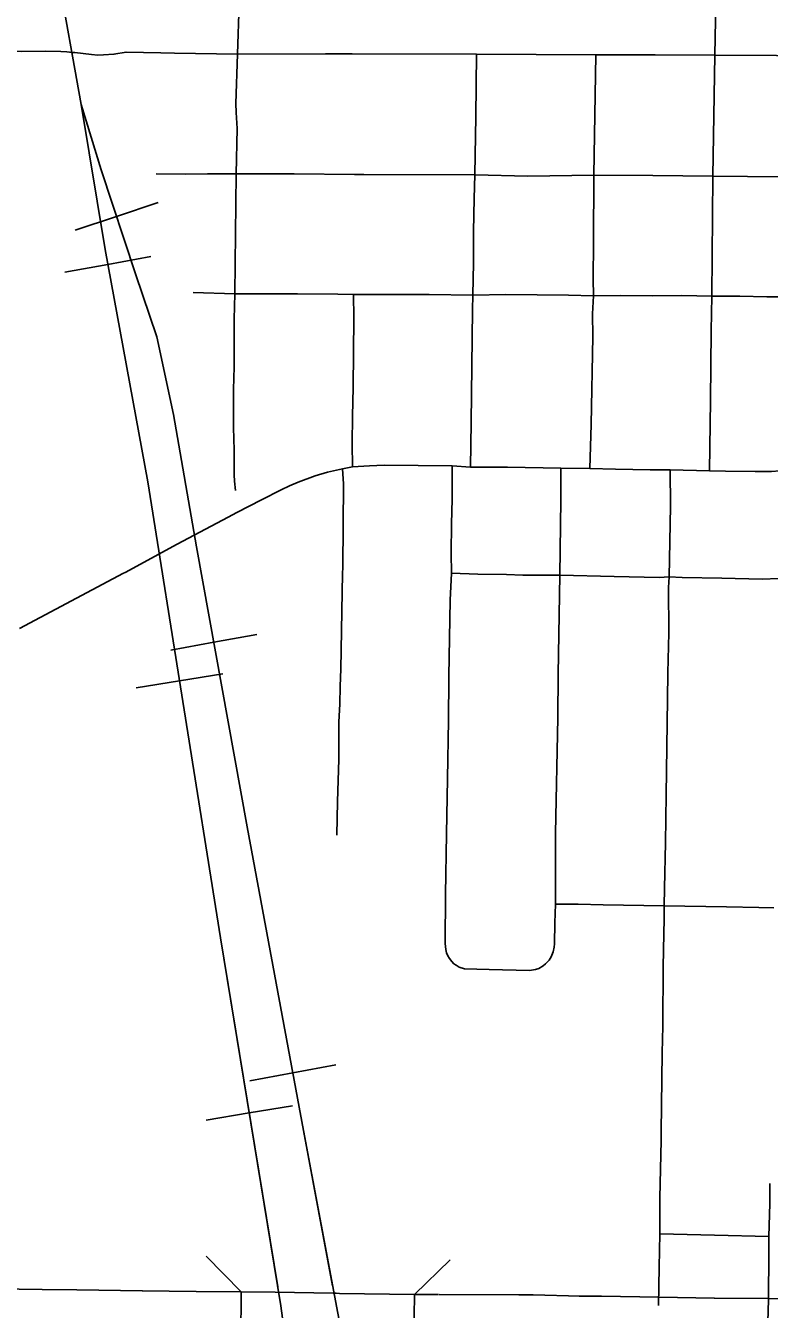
# Model space of a CAD drawing. Extents: x -19 to 366, y -4 to 359.
# Drawn here: x 153.368 to 153.792, y 189.879 to 190.612 of the extents above; entities that cross this region are included whole.
import ezdxf

# ---------------------------------------------------------------- set-up
doc = ezdxf.new("R2010")
doc.units = 0
for name, color, linetype in [('Level 15', 7, 'Continuous'), ('Level 33', 7, 'Continuous'), ('Level 37', 7, 'Continuous'), ('Level 40', 7, 'Continuous'), ('Level 60', 7, 'Continuous')]:
    doc.layers.add(name, color=color, linetype=linetype)

msp = doc.modelspace()

# ---------------------------------------------------------------- linework, layer by layer
at = {"layer": 'Level 15'}
for p, q in [((153.43403, 189.8895), (153.43419, 189.8895)), ((153.49013, 189.84161), (153.49059, 189.88896)), ((153.58893, 189.84014), (153.58958, 189.88749)), ((153.59636, 189.88739), (153.6033, 189.88744)), ((153.60364, 189.88744), (153.64985, 189.88715)), ((153.64919, 189.88715), (153.65606, 189.8873)), ((153.65606, 189.8873), (153.65727, 189.88729)), ((153.65727, 189.88729), (153.68427, 189.88649)), ((153.68368, 189.8865), (153.69611, 189.88644)), ((153.69634, 189.88644), (153.7291, 189.88598)), ((153.7292, 189.88598), (153.761, 189.8854)), ((153.76077, 189.8854), (153.79147, 189.88515)), ((153.79154, 189.88514), (153.82279, 189.88479))]:
    msp.add_line(p, q, dxfattribs=at)
for points in [[(153.43419, 189.8895), (153.39681, 189.89011), (153.37687, 189.89028), (153.36389, 189.8904), (153.34997, 189.89069), (153.33295, 189.8907), (153.30958, 189.89106), (153.28832, 189.89174)], [(153.49059, 189.88896), (153.46488, 189.88921), (153.43403, 189.8895)], [(153.58958, 189.88749), (153.54673, 189.88808), (153.54493, 189.88811), (153.54304, 189.88815), (153.50995, 189.88877), (153.49059, 189.88896)], [(153.58958, 189.88749), (153.59688, 189.88739)]]:
    msp.add_lwpolyline(points, dxfattribs=at)
at = {"layer": 'Level 33'}
for points in [[(153.76323, 190.7322), (153.76223, 190.66178), (153.76187, 190.63508), (153.76105, 190.59508)], [(153.48921, 190.66565), (153.48944, 190.62458), (153.48855, 190.59581)], [(153.48855, 190.59581), (153.45256, 190.59626), (153.44479, 190.59645), (153.42483, 190.59693), (153.41788, 190.59566), (153.41205, 190.59526), (153.40875, 190.59521), (153.4051, 190.5955), (153.3955, 190.5966), (153.39405, 190.59677), (153.39108, 190.59711), (153.38762, 190.59724), (153.37892, 190.59746), (153.36504, 190.59733), (153.3276, 190.59803), (153.30244, 190.59911)], [(153.48855, 190.59581), (153.48752, 190.56762), (153.4878, 190.56237)], [(153.62502, 190.59568), (153.55394, 190.59593), (153.53882, 190.59598), (153.48855, 190.59581)], [(153.62502, 190.59568), (153.62454, 190.56006)], [(153.69309, 190.59539), (153.62502, 190.59568)], [(153.69309, 190.59539), (153.69202, 190.52659)], [(153.72703, 190.59527), (153.69309, 190.59539)], [(153.76105, 190.59508), (153.72703, 190.59527)], [(153.76105, 190.59508), (153.75996, 190.52611)], [(153.83122, 190.59442), (153.79627, 190.59496), (153.76105, 190.59508)], [(153.4878, 190.56237), (153.48826, 190.55328), (153.48775, 190.52737)], [(153.62454, 190.56006), (153.62409, 190.52678)], [(153.48775, 190.52737), (153.47127, 190.52746), (153.45853, 190.52725), (153.44209, 190.52743)], [(153.48775, 190.52737), (153.48706, 190.45883)], [(153.62409, 190.52678), (153.56066, 190.52695), (153.55524, 190.52696), (153.52082, 190.52736), (153.48775, 190.52737)], [(153.62409, 190.52678), (153.62369, 190.5133), (153.62336, 190.49444), (153.6233, 190.47664), (153.62288, 190.45817)], [(153.69202, 190.52659), (153.65431, 190.52612), (153.62409, 190.52678)], [(153.69202, 190.52659), (153.6919, 190.488), (153.69166, 190.46737), (153.69184, 190.45763)], [(153.72568, 190.52642), (153.69202, 190.52659)], [(153.75996, 190.52611), (153.72568, 190.52642)], [(153.75996, 190.52611), (153.75941, 190.45746)], [(153.79953, 190.52573), (153.75996, 190.52611)], [(153.48706, 190.45883), (153.46321, 190.45968)], [(153.48706, 190.45883), (153.48651, 190.44448), (153.4865, 190.4172), (153.4862, 190.40426), (153.48623, 190.39157), (153.48626, 190.38255), (153.4866, 190.36949), (153.48657, 190.35555), (153.48677, 190.3518), (153.48736, 190.34649)], [(153.52268, 190.45878), (153.50882, 190.45894), (153.48706, 190.45883)], [(153.55478, 190.45844), (153.54582, 190.45869), (153.52268, 190.45878)], [(153.55478, 190.45844), (153.55496, 190.44513), (153.55459, 190.40533), (153.55413, 190.38906), (153.55398, 190.37348), (153.55422, 190.35999)], [(153.62288, 190.45817), (153.59791, 190.4584), (153.55478, 190.45844)], [(153.62288, 190.45817), (153.62266, 190.44973), (153.62195, 190.38534), (153.62148, 190.35993)], [(153.69184, 190.45763), (153.67745, 190.45807), (153.6417, 190.45841), (153.62288, 190.45817)], [(153.69184, 190.45763), (153.69129, 190.44748), (153.69134, 190.43453), (153.6905, 190.38433), (153.68969, 190.35905)], [(153.72534, 190.45774), (153.70734, 190.45782), (153.69184, 190.45763)], [(153.75941, 190.45746), (153.7422, 190.45784), (153.72534, 190.45774)], [(153.75941, 190.45746), (153.75896, 190.43773), (153.75866, 190.39791), (153.75808, 190.35783)], [(153.79819, 190.45706), (153.79087, 190.45707), (153.77535, 190.45745), (153.75941, 190.45746)], [(153.5485, 190.35885), (153.53984, 190.35698), (153.53291, 190.35501), (153.52322, 190.3513), (153.51823, 190.34916), (153.51349, 190.3469), (153.50227, 190.34131), (153.48818, 190.33404), (153.48308, 190.33129), (153.45405, 190.31588), (153.42425, 190.29967), (153.42345, 190.29927), (153.41734, 190.29614), (153.36405, 190.26769)], [(153.5485, 190.35885), (153.54897, 190.35029), (153.54856, 190.30278), (153.54854, 190.2989), (153.54821, 190.28849), (153.54746, 190.24455), (153.54719, 190.23473), (153.5469, 190.22447), (153.54644, 190.21452), (153.54628, 190.19292), (153.54555, 190.1689), (153.54521, 190.14968)], [(153.55422, 190.35999), (153.5485, 190.35885)], [(153.61114, 190.36055), (153.57223, 190.361), (153.56388, 190.3607), (153.55422, 190.35999)], [(153.61114, 190.36055), (153.61111, 190.34169), (153.61075, 190.32743), (153.61059, 190.31069), (153.61062, 190.29926)], [(153.62148, 190.35993), (153.61114, 190.36055)], [(153.64273, 190.35985), (153.62148, 190.35993)], [(153.67322, 190.3593), (153.64273, 190.35985)], [(153.67322, 190.3593), (153.67318, 190.3411), (153.67261, 190.29822)], [(153.68969, 190.35905), (153.67322, 190.3593)], [(153.72422, 190.35835), (153.70436, 190.35878), (153.68969, 190.35905)], [(153.73568, 190.35834), (153.72422, 190.35835)], [(153.73568, 190.35834), (153.73576, 190.33757), (153.735, 190.2972)], [(153.75808, 190.35783), (153.73568, 190.35834)], [(153.76713, 190.35766), (153.75808, 190.35783)], [(153.79829, 190.35776), (153.7934, 190.35749), (153.78417, 190.35739), (153.76713, 190.35766)], [(153.61062, 190.29926), (153.61002, 190.28395), (153.6092, 190.24059), (153.60918, 190.23916), (153.60892, 190.2154), (153.60836, 190.1818), (153.60782, 190.15048), (153.60737, 190.11576), (153.60702, 190.08784), (153.60738, 190.08446), (153.60791, 190.08255), (153.60868, 190.08078), (153.6095, 190.07938), (153.61091, 190.0775), (153.61205, 190.07632), (153.61329, 190.07542), (153.61505, 190.07443), (153.61811, 190.07343), (153.63226, 190.07308)], [(153.64217, 190.29853), (153.62575, 190.2988), (153.61062, 190.29926)], [(153.67261, 190.29822), (153.65153, 190.29829), (153.64217, 190.29853)], [(153.67261, 190.29822), (153.67162, 190.24168), (153.67145, 190.21673), (153.6702, 190.15088), (153.6702, 190.11036)], [(153.70359, 190.29736), (153.67261, 190.29822)], [(153.735, 190.2972), (153.7293, 190.29693), (153.70359, 190.29736)], [(153.735, 190.2972), (153.73471, 190.29119), (153.73475, 190.26531), (153.73429, 190.24237), (153.73401, 190.2274), (153.73325, 190.17277), (153.73286, 190.14527), (153.73243, 190.11948), (153.73209, 190.10932)], [(153.76503, 190.29643), (153.74238, 190.29681), (153.735, 190.2972)], [(153.79751, 190.29621), (153.78814, 190.29595), (153.76503, 190.29643)], [(153.6702, 190.11036), (153.66969, 190.09962), (153.66946, 190.08759), (153.66928, 190.08578), (153.66869, 190.08314), (153.66769, 190.08026), (153.66652, 190.07828), (153.66442, 190.07626), (153.66308, 190.07506), (153.66066, 190.07356), (153.65874, 190.07298), (153.65532, 190.0725), (153.63226, 190.07308)], [(153.73209, 190.10932), (153.69728, 190.10995), (153.68313, 190.11035), (153.6702, 190.11036)], [(153.73209, 190.10932), (153.73216, 190.10214), (153.73175, 190.08429), (153.73163, 190.0742), (153.73152, 190.06509), (153.73145, 190.05089), (153.7314, 190.04067), (153.731, 190.02537), (153.73048, 189.98026), (153.73041, 189.97535), (153.72973, 189.94253), (153.72973, 189.92197)], [(153.79479, 190.1083), (153.78624, 190.10837), (153.76768, 190.10889), (153.73209, 190.10932)], [(153.79244, 189.95071), (153.79242, 189.93941), (153.79188, 189.92052)], [(153.72973, 189.92197), (153.72938, 189.90297), (153.72894, 189.88106)], [(153.76083, 189.92132), (153.72973, 189.92197)], [(153.79188, 189.92052), (153.76083, 189.92132)], [(153.79188, 189.92052), (153.79201, 189.91116), (153.79168, 189.88435), (153.79132, 189.87183), (153.79127, 189.86147)]]:
    msp.add_lwpolyline(points, dxfattribs=at)
at = {"layer": 'Level 37'}
for points in [[(153.47069, 189.90924), (153.49059, 189.88896)], [(153.58958, 189.88749), (153.60995, 189.90729)]]:
    msp.add_lwpolyline(points, dxfattribs=at)
at = {"layer": 'Level 40'}
for p, q in [((153.41946, 190.50311), (153.44319, 190.51097)), ((153.41946, 190.50311), (153.39572, 190.49525)), ((153.38991, 190.47116), (153.4145, 190.47566)), ((153.43909, 190.48016), (153.4145, 190.47566)), ((153.47501, 190.25988), (153.49961, 190.26433)), ((153.47501, 190.25988), (153.45041, 190.25543)), ((153.45535, 190.23789), (153.48004, 190.24183)), ((153.45535, 190.23789), (153.43067, 190.23395)), ((153.52003, 190.01397), (153.49545, 190.00943)), ((153.52003, 190.01397), (153.54461, 190.01851)), ((153.49522, 189.99109), (153.51989, 189.99514)), ((153.49522, 189.99109), (153.47055, 189.98704))]:
    msp.add_line(p, q, dxfattribs=at)
for points in [[(153.49811, 191.09096), (153.49661, 191.08727), (153.44352, 190.95035), (153.4174, 190.88543), (153.40392, 190.84833), (153.39549, 190.82079), (153.39044, 190.79907), (153.38623, 190.77405), (153.38314, 190.74511), (153.38145, 190.7215), (153.38173, 190.68294), (153.38567, 190.64247), (153.39915, 190.56701), (153.41067, 190.52963), (153.43033, 190.47028), (153.44241, 190.4343), (153.45196, 190.3899), (153.46516, 190.3143), (153.4941, 190.15439), (153.52612, 189.98099), (153.54282, 189.89239)], [(153.38567, 190.64247), (153.39915, 190.56701), (153.41067, 190.52963), (153.43033, 190.47028), (153.44241, 190.4343), (153.45196, 190.3899), (153.46516, 190.3143), (153.4941, 190.15439), (153.52612, 189.98099), (153.55589, 189.82304)], [(153.39915, 190.56701), (153.41293, 190.48425), (153.4372, 190.3515), (153.4788, 190.09116), (153.51151, 189.89184)], [(153.41293, 190.48425), (153.4372, 190.3515), (153.4788, 190.09116), (153.51331, 189.88085), (153.51641, 189.85694), (153.51862, 189.83392), (153.51951, 189.81355), (153.51862, 189.79274), (153.51597, 189.76662), (153.51243, 189.74493), (153.50623, 189.71615), (153.4934, 189.67586), (153.47968, 189.63911), (153.46552, 189.61033), (153.45048, 189.58642), (153.43499, 189.56295), (153.41508, 189.5355), (153.37525, 189.48547), (153.31773, 189.41419)]]:
    msp.add_lwpolyline(points, dxfattribs=at)
at = {"layer": 'Level 60'}
for points in [[(156.50946, 189.3937), (156.44759, 191.65634), (156.2114, 200.27623), (155.97446, 208.89626), (155.73678, 217.51643), (155.49836, 226.13674), (155.2592, 234.75719), (155.01929, 243.37778), (154.77865, 251.9985), (154.53727, 260.61937), (154.29515, 269.24038), (154.0523, 277.86152), (153.80871, 286.48281), (153.56438, 295.10424), (153.31933, 303.72581), (153.07354, 312.34752), (152.82702, 320.96938), (152.57978, 329.59137), (152.3318, 338.21351), (152.0831, 346.83579)], [(154.11585, 1.87092), (153.9063, 10.48743), (153.69602, 19.10409), (153.48501, 27.72087), (153.27327, 36.3378), (153.0608, 44.95486), (152.84759, 53.57206), (152.63366, 62.1894), (152.419, 70.80688), (152.20362, 79.42449), (151.98751, 88.04225), (151.77068, 96.66014), (151.55312, 105.27817), (151.33484, 113.89634), (151.11584, 122.51465), (150.89612, 131.13311), (150.67568, 139.7517), (150.45452, 148.37043), (150.23264, 156.98931), (150.01005, 165.60832), (149.78674, 174.22748), (149.56272, 182.84677), (149.33799, 191.46621), (149.11254, 200.0858), (148.88638, 208.70552), (148.65952, 217.32539), (148.43194, 225.9454), (148.20366, 234.56555), (147.97466, 243.18584), (147.74497, 251.80628), (147.51457, 260.42687), (147.28346, 269.04759), (147.05165, 277.66846), (146.81914, 286.28948), (146.58593, 294.91064), (146.35202, 303.53194), (146.11742, 312.15339), (145.88211, 320.77499), (145.64611, 329.39673), (145.40941, 338.01861), (145.17202, 346.64065)], [(0, 189.51617), (7.11214, 189.52059), (14.22427, 189.53386), (21.33637, 189.55597), (28.44845, 189.58693), (35.56048, 189.62672), (42.67245, 189.67537), (49.78436, 189.73285), (56.89619, 189.79918), (64.00793, 189.87436), (71.11958, 189.95838), (78.23111, 190.05124), (85.34253, 190.15294), (92.45381, 190.26349), (99.56495, 190.38288), (106.67593, 190.51112), (113.78675, 190.6482), (120.89739, 190.79412), (128.00785, 190.94888), (135.11811, 191.11248), (142.22816, 191.28493), (149.33799, 191.46621), (156.44759, 191.65634), (163.55694, 191.85531), (170.66605, 192.06312), (177.77489, 192.27977), (184.88345, 192.50526), (191.99173, 192.73959), (199.09971, 192.98276), (206.20739, 193.23477), (213.31474, 193.49561), (220.42177, 193.7653), (227.52845, 194.04382), (234.63479, 194.33118), (241.74076, 194.62738), (248.84635, 194.93241), (255.95157, 195.24628), (263.05638, 195.56898), (270.16079, 195.90052), (277.26478, 196.24089), (284.36834, 196.5901), (291.47147, 196.94814), (298.57414, 197.31501), (305.67635, 197.69072), (312.77809, 198.07525), (319.87934, 198.46862), (326.9801, 198.87082), (334.08035, 199.28185), (341.18009, 199.7017)], [(0, 180.89994), (7.12284, 180.90436), (14.24566, 180.9176), (21.36847, 180.93968), (28.49124, 180.97058), (35.61397, 181.01031), (42.73664, 181.05888), (49.85925, 181.11627), (56.98178, 181.18249), (64.10422, 181.25754), (71.22656, 181.34142), (78.3488, 181.43413), (85.47091, 181.53567), (92.5929, 181.64603), (99.71474, 181.76523), (106.83643, 181.89325), (113.95795, 182.0301), (121.0793, 182.17578), (128.20046, 182.33029), (135.32143, 182.49362), (142.44218, 182.66579), (149.56272, 182.84677), (156.68303, 183.03659), (163.8031, 183.23523), (170.92291, 183.4427), (178.04247, 183.65899), (185.16175, 183.88411), (192.28074, 184.11805), (199.39944, 184.36082), (206.51784, 184.61242), (213.63591, 184.87283), (220.75366, 185.14207), (227.87107, 185.42014), (234.98813, 185.70702), (242.10483, 186.00273), (249.22115, 186.30726), (256.33709, 186.62061), (263.45264, 186.94279), (270.56779, 187.27378), (277.68251, 187.61359), (284.79682, 187.96222), (291.91068, 188.31967), (299.02409, 188.68594), (306.13705, 189.06103), (313.24954, 189.44494), (320.36154, 189.83766), (327.47305, 190.23919), (334.58406, 190.64954), (341.69455, 191.06871)]]:
    msp.add_spline(points, degree=3, dxfattribs=at)

doc.saveas('drawing.dxf')
